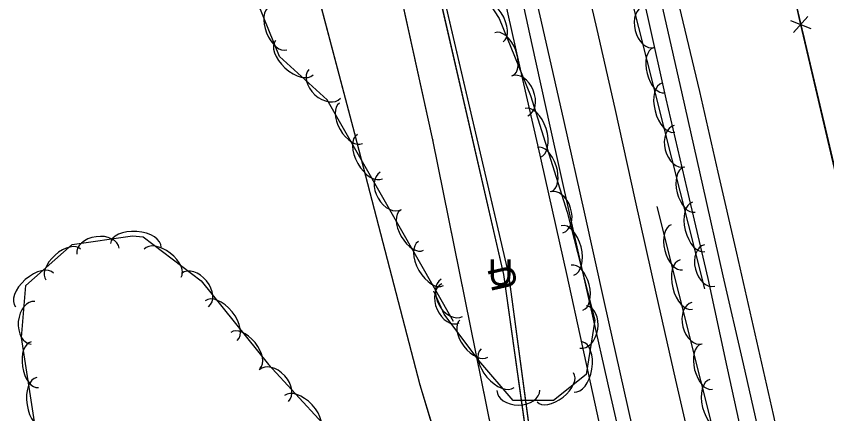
# Model space of a CAD drawing. Extents: x 954793 to 988390, y 1867850 to 1924428.
# Drawn here: x 957949.4 to 958136.5, y 1918563.1 to 1918654.9 of the extents above; entities that cross this region are included whole.
import ezdxf

# ---------------------------------------------------------------- set-up
doc = ezdxf.new("R2010")
doc.units = 0
for name, color, linetype in [('Default', 7, 'Continuous'), ('S_DITCHLINE', 7, 'Continuous'), ('S_EDGE_PAVEMENT', 7, 'Continuous'), ('S_FENCE', 7, 'Continuous'), ('S_FIBER_OPTIC_CABLE', 7, 'Continuous'), ('S_GAS_UTILITIES', 7, 'Continuous'), ('S_MSC_PT_SYM', 7, 'Continuous'), ('S_PAVEMENT_CROWN', 7, 'Continuous'), ('S_SHOULDER', 7, 'Continuous'), ('S_TREE', 7, 'Continuous'), ('S_UNDERGROUND_CABLE', 7, 'Continuous'), ('S_UTL_PT_SYM', 7, 'Continuous'), ('S_WATER_UTILITIES', 7, 'Continuous')]:
    doc.layers.add(name, color=color, linetype=linetype)

msp = doc.modelspace()

# ---------------------------------------------------------------- linework, layer by layer
at = {"layer": 'S_DITCHLINE'}
for points in [[(958100.78, 1918478.21), (958098.18, 1918491.56), (958095.58, 1918504.92), (958092.98, 1918518.28), (958090.38, 1918531.64), (958086.93, 1918547.47), (958083.48, 1918563.31), (958080.02, 1918579.15), (958076.57, 1918594.99), (958073.17, 1918610.08), (958069.78, 1918625.17), (958066.38, 1918640.26), (958062.98, 1918655.35), (958059.43, 1918671.05), (958055.88, 1918686.75), (958052.33, 1918702.44), (958048.78, 1918718.14), (958045.23, 1918733.45), (958041.68, 1918748.75), (958038.12, 1918764.06), (958034.57, 1918779.37), (958029.72, 1918801.57), (958024.88, 1918823.78), (958024.88, 1918825.11)], [(958154.87, 1918427.23), (958150.15, 1918447.18), (958145.15, 1918468.09), (958140.14, 1918489.01), (958136.16, 1918507.48), (958132.19, 1918525.95), (958128.22, 1918544.42), (958124.24, 1918562.9), (958119.99, 1918581.54), (958115.73, 1918600.18), (958111.48, 1918618.82), (958107.22, 1918637.47), (958102.51, 1918657.08), (958097.8, 1918676.69), (958093.09, 1918696.31), (958088.37, 1918715.92), (958085.35, 1918734.6), (958082.33, 1918753.29), (958079.3, 1918771.97)]]:
    msp.add_lwpolyline(points, dxfattribs=at)
at = {"layer": 'S_EDGE_PAVEMENT'}
for points in [[(958121.89, 1918424.97), (958117.66, 1918444.29), (958113.43, 1918463.61), (958108.52, 1918484.6), (958103.61, 1918505.59), (958098.95, 1918526.93), (958094.28, 1918548.27), (958089.76, 1918568.53), (958085.24, 1918588.79), (958080.55, 1918609.65), (958075.86, 1918630.52), (958071.71, 1918648.85), (958067.56, 1918667.18), (958062.71, 1918688.73), (958057.85, 1918710.28), (958053.74, 1918728.33), (958049.62, 1918746.38), (958044.85, 1918767.74), (958040.07, 1918789.11)], [(958145.65, 1918430.98), (958141.35, 1918449.96), (958137.05, 1918468.94), (958132.36, 1918490.19), (958127.67, 1918511.44), (958122.82, 1918532.45), (958117.98, 1918553.46), (958113.54, 1918573.87), (958109.11, 1918594.27), (958104.29, 1918615.02), (958099.46, 1918635.77), (958095.35, 1918654.14), (958091.24, 1918672.52), (958086.34, 1918694.41), (958081.43, 1918716.31), (958077.53, 1918733.71), (958073.63, 1918751.12), (958068.78, 1918772.47)]]:
    msp.add_lwpolyline(points, dxfattribs=at)
at = {"layer": 'S_FENCE'}
for p, q in [((958132.16, 1918654.82), (958128.83, 1918651.1)), ((958128.18, 1918653.88), (958132.82, 1918652.04))]:
    msp.add_line(p, q, dxfattribs=at)
for points in [[(957974.36, 1919315.42), (958171.6, 1918478.59)], [(958182.47, 1918428.27), (958168.98, 1918489.39), (958149.71, 1918571.03), (958130.27, 1918653.88), (958115.07, 1918722.41), (958097.92, 1918790.7), (958082.23, 1918864.68), (958077.32, 1918888.27), (958072.99, 1918953.38), (958070.84, 1918989.72)], [(958182.47, 1918428.27), (958168.98, 1918489.39), (958149.71, 1918571.03), (958130.27, 1918653.88), (958115.07, 1918722.41), (958097.92, 1918790.7), (958082.23, 1918864.68), (958077.32, 1918888.27), (958072.99, 1918953.38), (958070.84, 1918989.72)], [(958130.96, 1918651.02), (958135.54, 1918631.59)], [(958135.54, 1918631.59), (958140.11, 1918612.17)]]:
    msp.add_lwpolyline(points, dxfattribs=at)
at = {"layer": 'S_FIBER_OPTIC_CABLE'}
for p, q in [((958063.1, 1918595.21), (958047, 1918664.2)), ((958069.53, 1918547.59), (958063.1, 1918595.21))]:
    msp.add_line(p, q, dxfattribs=at)
msp.add_lwpolyline([(958086.4, 1918476.93), (958069.53, 1918547.59), (958063.1, 1918595.21), (958047, 1918664.2), (958028.3, 1918748.06), (958008.27, 1918819.52), (957994.75, 1918874.93), (957977.46, 1918944.28), (957972.46, 1918974.7)], dxfattribs=at)
msp.add_lwpolyline([(958086.4, 1918476.93), (958069.53, 1918547.59), (958063.1, 1918595.21), (958047, 1918664.2), (958028.3, 1918748.06), (958008.27, 1918819.52), (957994.75, 1918874.93), (957977.46, 1918944.28), (957972.46, 1918974.7)], dxfattribs=at)
at = {"layer": 'S_GAS_UTILITIES'}
for p, q in [((958045.56, 1918626.28), (958030.45, 1918695.1)), ((958060.45, 1918552.99), (958045.56, 1918626.28))]:
    msp.add_line(p, q, dxfattribs=at)
msp.add_lwpolyline([(958201.08, 1917478.73), (958196.55, 1917548.51), (958193.98, 1917598.17), (958192.94, 1917651.13), (958191.6, 1917777.38), (958188.7, 1917845.14), (958186.62, 1917917.63), (958181.51, 1917974.64), (958175.56, 1918027.5), (958165.83, 1918082.11), (958165.59, 1918083.15), (958151.52, 1918153.98), (958133.62, 1918230.55), (958110.46, 1918312.02), (958092.28, 1918408.31), (958077.32, 1918485.29), (958060.45, 1918552.99), (958045.56, 1918626.28), (958030.45, 1918695.1), (958011.59, 1918765.21), (958012.91, 1918784.85), (957990.11, 1918862.67)], dxfattribs=at)
msp.add_lwpolyline([(958201.08, 1917478.73), (958196.55, 1917548.51), (958193.98, 1917598.17), (958192.94, 1917651.13), (958191.6, 1917777.38), (958188.7, 1917845.14), (958186.62, 1917917.63), (958181.51, 1917974.64), (958175.56, 1918027.5), (958165.83, 1918082.11), (958165.59, 1918083.15), (958151.52, 1918153.98), (958133.62, 1918230.55), (958110.46, 1918312.02), (958092.28, 1918408.31), (958077.32, 1918485.29), (958060.45, 1918552.99), (958045.56, 1918626.28), (958030.45, 1918695.1), (958011.59, 1918765.21), (958012.91, 1918784.85), (957990.11, 1918862.67)], dxfattribs=at)
at = {"layer": 'S_MSC_PT_SYM'}
msp.add_lwpolyline([(958130.27, 1918653.88), (958130.22, 1918653.87), (958130.27, 1918653.88), (958130.28, 1918653.83), (958130.27, 1918653.88), (958130.32, 1918653.89), (958130.27, 1918653.88), (958130.26, 1918653.93)], close=True, dxfattribs=at)
msp.add_lwpolyline([(958130.27, 1918653.88), (958130.22, 1918653.87), (958130.27, 1918653.88), (958130.28, 1918653.83), (958130.27, 1918653.88), (958130.32, 1918653.89), (958130.27, 1918653.88), (958130.26, 1918653.93)], close=True, dxfattribs=at)
msp.add_lwpolyline([(958130.27, 1918653.88), (958130.27, 1918653.93), (958130.27, 1918653.88), (958130.22, 1918653.88), (958130.27, 1918653.88), (958130.27, 1918653.83), (958130.27, 1918653.88), (958130.32, 1918653.88)], dxfattribs=at)
at = {"layer": 'S_PAVEMENT_CROWN'}
msp.add_lwpolyline([(958133.33, 1918428.74), (958129.24, 1918447.79), (958125.14, 1918466.83), (958120.46, 1918487.34), (958115.78, 1918507.84), (958111.03, 1918529.31), (958106.27, 1918550.79), (958101.69, 1918570.85), (958097.1, 1918590.91), (958092.38, 1918612.23), (958087.66, 1918633.55), (958083.48, 1918651.81), (958079.3, 1918670.07), (958074.53, 1918691.47), (958069.75, 1918712.87), (958065.71, 1918730.67), (958061.66, 1918748.46), (958056.79, 1918770.18)], dxfattribs=at)
at = {"layer": 'S_SHOULDER'}
for points in [[(958119.07, 1918424.7), (958113.72, 1918448.09), (958110.73, 1918464.01), (958105.92, 1918484.62), (958101.11, 1918505.24), (958096.12, 1918526.47), (958091.13, 1918547.7), (958086.53, 1918567.85), (958081.94, 1918587.99), (958077.29, 1918608.75), (958072.63, 1918629.5), (958068.51, 1918648.3), (958064.4, 1918667.11), (958059.55, 1918688.43), (958054.69, 1918709.76), (958050.71, 1918727.74), (958046.73, 1918745.72), (958041.75, 1918766.97), (958036.77, 1918788.23), (958032.41, 1918807.18), (958028.05, 1918826.14)], [(958149.69, 1918431.92), (958145.38, 1918450.86), (958141.07, 1918469.8), (958136.06, 1918491.31), (958131.06, 1918512.83), (958126.5, 1918533.52), (958121.94, 1918554.21), (958117.27, 1918574.57), (958112.6, 1918594.93), (958107.91, 1918615.83), (958103.21, 1918636.73), (958099.03, 1918655.06), (958094.85, 1918673.39), (958090.09, 1918695.15), (958085.33, 1918716.91), (958081.33, 1918734.53), (958077.33, 1918752.15), (958072.45, 1918773.33)]]:
    msp.add_lwpolyline(points, dxfattribs=at)
at = {"layer": 'S_TREE'}
for points in [[(958108.38, 1918591.9), (958056.97, 1918795.57), (958027.05, 1918928.63)], [(958052.08, 1918667.92), (958060.87, 1918654.33), (958068.16, 1918636.56), (958076.6, 1918609.65), (958082.97, 1918584.65), (958080.97, 1918572.12), (958073.41, 1918566.12), (958064.15, 1918566.09), (958056.22, 1918575.37), (958048.18, 1918586.03), (958045.77, 1918591.38)], [(958050.37, 1918584.36), (958021.15, 1918635.53), (958010.2, 1918645.55), (958002.82, 1918663.91)], [(958146.5, 1918639.33), (958163.36, 1918569.8), (958172.64, 1918545.45), (958187.02, 1918534.92), (958208.74, 1918531.56), (958230.39, 1918527.69), (958250.3, 1918513.4), (958264.59, 1918494.46), (958272.24, 1918472.28), (958269.19, 1918458.37), (958251.92, 1918456.19), (958230.77, 1918462.39), (958203.43, 1918479), (958175.74, 1918485.54), (958157.36, 1918483.38), (958135.07, 1918486.88), (958123.96, 1918505.99), (958112.5, 1918550.48), (958097.39, 1918610.91)], [(957953.63, 1918561.23), (957950.58, 1918580.67), (957951.62, 1918592.69), (957962.3, 1918602.15), (957976.22, 1918604.12), (957978.71, 1918603.94), (957992.07, 1918593.72), (958007.62, 1918574.44), (958020.07, 1918560.89)]]:
    msp.add_lwpolyline(points, dxfattribs=at)
for centre, major_axis, ratio in [((958058.63, 1918653.89), (-3.19, 4.93), 0.55008), ((958009.87, 1918652.07), (1.99, -4.96), 0.540699), ((958095.56, 1918652.42), (1.21, -4.8), 0.685311), ((958061.95, 1918646.1), (-2.03, 4.95), 0.540699), ((958013.62, 1918645.3), (4.33, -3.96), 0.55008), ((958097.83, 1918642.37), (1.31, -5.18), 0.540699), ((958020.63, 1918639.24), (3.66, -3.34), 0.685311), ((958065.62, 1918636.47), (-1.88, 4.58), 0.685311), ((958100, 1918633.77), (1.44, -5.69), 0.55008), ((958026.67, 1918630.14), (2.65, -4.64), 0.540699), ((958068.65, 1918627.93), (-1.76, 5.6), 0.55008), ((958102.52, 1918624.86), (1.21, -4.8), 0.685311), ((958031.07, 1918622.44), (2.91, -5.1), 0.55008), ((958071.3, 1918619.47), (-1.6, 5.1), 0.540699), ((958035.88, 1918614.53), (2.46, -4.3), 0.685311), ((958104.79, 1918614.8), (1.31, -5.18), 0.540699), ((958074.14, 1918609.56), (-1.48, 4.73), 0.685311), ((958106.96, 1918606.21), (1.44, -5.69), 0.55008), ((958040.77, 1918605.45), (2.65, -4.64), 0.540699), ((958076.67, 1918600.79), (-1.45, 5.69), 0.55008), ((958101.93, 1918601.5), (1.3, -5.19), 0.540699), ((957968.29, 1918600.59), (-4.91, -0.69), 0.685311), ((957976.98, 1918601.94), (-5.85, 0.43), 0.55008), ((957960.27, 1918597.52), (-4, -3.55), 0.540699), ((957983.21, 1918597.82), (-4.25, 3.25), 0.540699), ((958045.16, 1918597.75), (2.91, -5.1), 0.55008), ((958109.48, 1918597.29), (1.21, -4.8), 0.685311), ((958104.08, 1918592.9), (1.42, -5.69), 0.55008), ((957953.64, 1918591.64), (-4.39, -3.89), 0.55008), ((957990.7, 1918591.62), (-3.11, 3.86), 0.685311), ((958078.86, 1918592.19), (-1.32, 5.18), 0.540699), ((958049.66, 1918588.54), (2.03, -4.52), 0.685311), ((958049.98, 1918589.84), (2.46, -4.3), 0.685311), ((957953.27, 1918584.07), (-0.43, -4.94), 0.685311), ((957996.72, 1918584.58), (-3.68, 4.57), 0.55008), ((958106.58, 1918583.98), (1.2, -4.81), 0.685311), ((958080.3, 1918583.07), (0.78, 4.89), 0.685311), ((958055.06, 1918580.42), (3.22, -4.27), 0.540699), ((958002.29, 1918577.68), (-3.36, 4.16), 0.540699), ((957953.71, 1918574.39), (0.83, -5.28), 0.540699), ((958079.1, 1918573.88), (0.92, 5.8), 0.55008), ((958060.52, 1918573.6), (3.81, -4.46), 0.55008), ((958108.82, 1918573.92), (1.3, -5.19), 0.540699), ((958008.87, 1918569.56), (-3.35, 3.65), 0.685311), ((958073.84, 1918569.17), (4.19, 3.32), 0.540699), ((957955.08, 1918565.63), (0.91, -5.8), 0.55008), ((958110.97, 1918565.32), (1.42, -5.69), 0.55008), ((958015.33, 1918562.92), (-3.97, 4.32), 0.55008), ((958065.33, 1918568.47), (4.96, 0.02), 0.685311)]:
    msp.add_ellipse(centre, major_axis=major_axis, ratio=ratio, start_param=3.141593, end_param=6.283185, dxfattribs=at)
at = {"layer": 'S_UNDERGROUND_CABLE'}
for p, q in [((958061.96, 1918595.23), (958046.14, 1918664.06)), ((958068.67, 1918547.46), (958061.96, 1918595.23))]:
    msp.add_line(p, q, dxfattribs=at)
msp.add_lwpolyline([(958085.45, 1918476.62), (958068.67, 1918547.46), (958061.96, 1918595.23), (958046.14, 1918664.06), (958027.72, 1918747.98), (958007.58, 1918819.01), (957994, 1918874.68), (957976.56, 1918943.84), (957971.49, 1918974.6)], dxfattribs=at)
msp.add_lwpolyline([(958085.45, 1918476.62), (958068.67, 1918547.46), (958061.96, 1918595.23), (958046.14, 1918664.06), (958027.72, 1918747.98), (958007.58, 1918819.01), (957994, 1918874.68), (957976.56, 1918943.84), (957971.49, 1918974.6)], dxfattribs=at)
at = {"layer": 'S_UTL_PT_SYM'}
for points in [[(958027.6, 1918627.67), (958027.55, 1918627.66), (958027.6, 1918627.67), (958027.61, 1918627.63), (958027.6, 1918627.67), (958027.65, 1918627.69), (958027.6, 1918627.67), (958027.58, 1918627.72)], [(958027.6, 1918627.67), (958027.55, 1918627.66), (958027.6, 1918627.67), (958027.61, 1918627.63), (958027.6, 1918627.67), (958027.65, 1918627.69), (958027.6, 1918627.67), (958027.58, 1918627.72)], [(958045.56, 1918626.28), (958045.51, 1918626.26), (958045.56, 1918626.28), (958045.57, 1918626.23), (958045.56, 1918626.28), (958045.61, 1918626.29), (958045.56, 1918626.28), (958045.55, 1918626.32)], [(958045.56, 1918626.28), (958045.51, 1918626.26), (958045.56, 1918626.28), (958045.57, 1918626.23), (958045.56, 1918626.28), (958045.61, 1918626.29), (958045.56, 1918626.28), (958045.55, 1918626.32)], [(958063.1, 1918595.21), (958063.05, 1918595.2), (958063.1, 1918595.21), (958063.11, 1918595.17), (958063.1, 1918595.21), (958063.15, 1918595.23), (958063.1, 1918595.21), (958063.09, 1918595.26)], [(958063.1, 1918595.21), (958063.05, 1918595.2), (958063.1, 1918595.21), (958063.11, 1918595.17), (958063.1, 1918595.21), (958063.15, 1918595.23), (958063.1, 1918595.21), (958063.09, 1918595.26)], [(958042.62, 1918569.65), (958042.58, 1918569.64), (958042.62, 1918569.65), (958042.64, 1918569.6), (958042.62, 1918569.65), (958042.67, 1918569.67), (958042.62, 1918569.65), (958042.61, 1918569.7)], [(958042.62, 1918569.65), (958042.58, 1918569.64), (958042.62, 1918569.65), (958042.64, 1918569.6), (958042.62, 1918569.65), (958042.67, 1918569.67), (958042.62, 1918569.65), (958042.61, 1918569.7)]]:
    msp.add_lwpolyline(points, close=True, dxfattribs=at)
for points in [[(958027.6, 1918627.67), (958027.6, 1918627.72), (958027.6, 1918627.67), (958027.55, 1918627.67), (958027.6, 1918627.67), (958027.6, 1918627.62), (958027.6, 1918627.67), (958027.65, 1918627.67)], [(958045.56, 1918626.28), (958045.56, 1918626.33), (958045.56, 1918626.28), (958045.51, 1918626.28), (958045.56, 1918626.28), (958045.56, 1918626.23), (958045.56, 1918626.28), (958045.61, 1918626.28)], [(958063.1, 1918595.21), (958063.1, 1918595.26), (958063.1, 1918595.21), (958063.05, 1918595.21), (958063.1, 1918595.21), (958063.1, 1918595.16), (958063.1, 1918595.21), (958063.15, 1918595.21)], [(958042.62, 1918569.65), (958042.62, 1918569.7), (958042.62, 1918569.65), (958042.57, 1918569.65), (958042.62, 1918569.65), (958042.62, 1918569.6), (958042.62, 1918569.65), (958042.67, 1918569.65)]]:
    msp.add_lwpolyline(points, dxfattribs=at)
at = {"layer": 'S_WATER_UTILITIES'}
for p, q in [((958027.6, 1918627.67), (958007.57, 1918703.46)), ((958042.62, 1918569.65), (958027.6, 1918627.67)), ((958062.76, 1918503.67), (958042.62, 1918569.65))]:
    msp.add_line(p, q, dxfattribs=at)
msp.add_lwpolyline([(958179.45, 1917904.11), (958174.32, 1917982.48), (958165.11, 1918043.87), (958156.16, 1918098.59), (958144.77, 1918150.3), (958129.41, 1918205.5), (958112.58, 1918270.49), (958097.07, 1918340.41), (958082.01, 1918401.79), (958062.76, 1918503.67), (958042.62, 1918569.65), (958027.6, 1918627.67), (958007.57, 1918703.46), (957994.11, 1918758.13), (957969.78, 1918822.85), (957964.35, 1918845.94), (957963.27, 1918858.5), (957940.25, 1918978.26), (957939.76, 1918990.53), (957938.48, 1919026.36), (957937.06, 1919037.64), (957926.05, 1919117.03), (957910.72, 1919189.52)], dxfattribs=at)
msp.add_lwpolyline([(958179.45, 1917904.11), (958174.32, 1917982.48), (958165.11, 1918043.87), (958156.16, 1918098.59), (958144.77, 1918150.3), (958129.41, 1918205.5), (958112.58, 1918270.49), (958097.07, 1918340.41), (958082.01, 1918401.79), (958062.76, 1918503.67), (958042.62, 1918569.65), (958027.6, 1918627.67), (958007.57, 1918703.46), (957994.11, 1918758.13), (957969.78, 1918822.85), (957964.35, 1918845.94), (957963.27, 1918858.5), (957940.25, 1918978.26), (957939.76, 1918990.53), (957938.48, 1919026.36), (957937.06, 1919037.64), (957926.05, 1919117.03), (957910.72, 1919189.52)], dxfattribs=at)

# ---------------------------------------------------------------- texts
at = {"layer": 'Default'}
for rotation, p in [(360, (958058.33, 1918592.69)), (102.9438, (958065.26, 1918592.26))]:
    msp.add_text('U', height=6, rotation=rotation, dxfattribs=at).set_placement(p)

doc.saveas('drawing.dxf')
